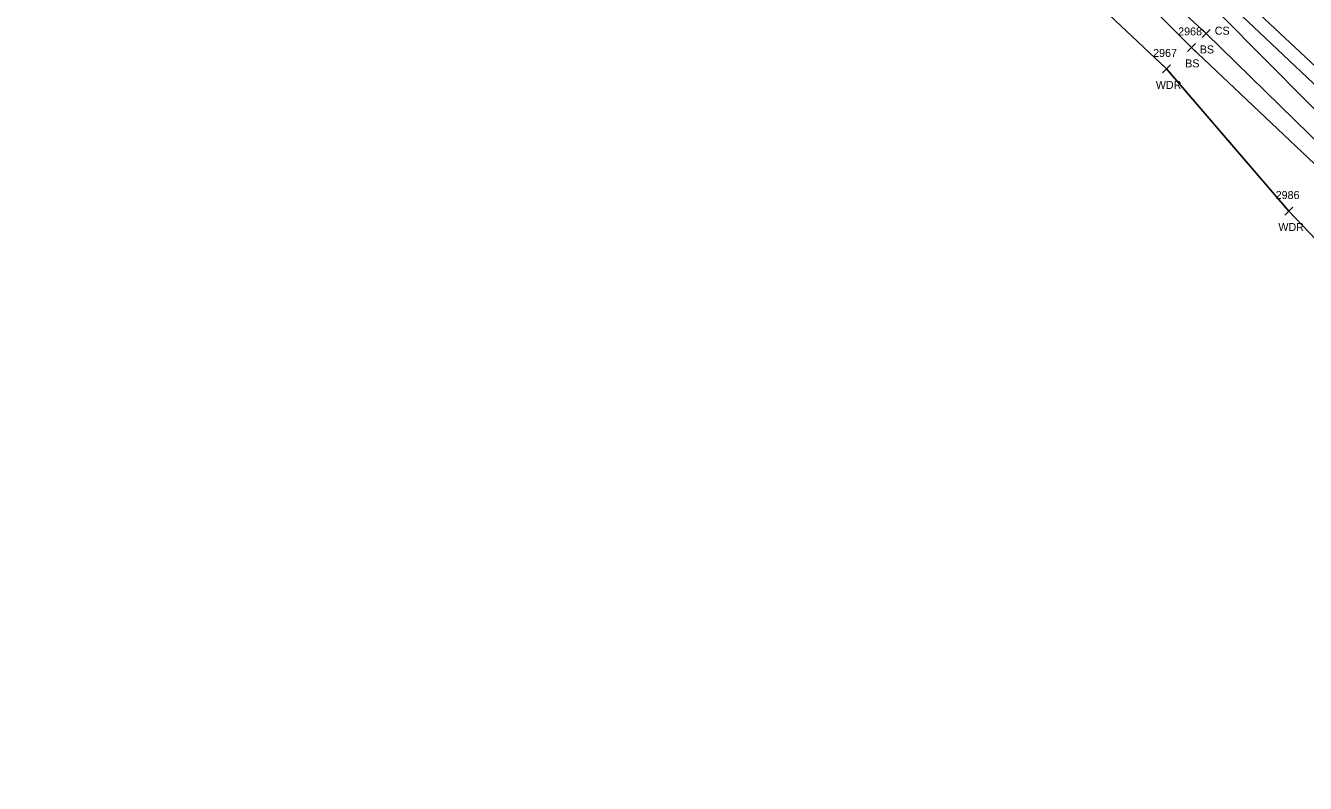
# Model space of a CAD drawing. Extents: x 1647574 to 1652703, y 212895 to 228670.
# Drawn here: x 1649041.5 to 1649361.4, y 226544.9 to 226734.4 of the extents above; entities that cross this region are included whole.
import ezdxf

# ---------------------------------------------------------------- set-up
doc = ezdxf.new("R2010")
doc.units = 0
for name, color, linetype in [('L_A', 7, 'Continuous'), ('L_I', 7, 'Continuous'), ('L_TIC', 7, 'Continuous'), ('LAWA', 7, 'Continuous'), ('LELB', 7, 'Continuous'), ('PSP', 7, 'Continuous')]:
    doc.layers.add(name, color=color, linetype=linetype)

msp = doc.modelspace()

# ---------------------------------------------------------------- linework, layer by layer
at = {"layer": 'L_TIC'}
for points in [[(1649335.54, 226731.41), (1649337.54, 226733.41)], [(1649337.54, 226731.41), (1649335.54, 226733.41)], [(1649331.89, 226727.92), (1649333.89, 226729.92)], [(1649333.89, 226727.92), (1649331.89, 226729.92)], [(1649325.63, 226722.53), (1649327.63, 226724.53)], [(1649327.63, 226722.53), (1649325.63, 226724.53)], [(1649356.26, 226687), (1649358.26, 226689)], [(1649358.26, 226687), (1649356.26, 226689)]]:
    msp.add_lwpolyline(points, dxfattribs=at)
at = {"layer": 'LAWA'}
msp.add_lwpolyline([(1649041.49, 226996.32), (1649066.6, 226982.43), (1649084.99, 226955.58), (1649104.57, 226936.43), (1649153.24, 226889.24), (1649185.49, 226857.66), (1649216.62, 226824.27), (1649251.65, 226792.59), (1649287.92, 226760.12), (1649326.63, 226723.53), (1649357.26, 226688), (1649386.17, 226657.62), (1649416.75, 226628.4), (1649449.74, 226597.57), (1649490.53, 226561.68), (1649523.77, 226531.6), (1649564.01, 226501.21), (1649600.78, 226471.1)], dxfattribs=at)
at = {"layer": 'LELB'}
for points in [[(1649050.36, 227022.26), (1649054.5, 227019.16), (1649077.5, 226992.81), (1649097.35, 226965.43), (1649118.34, 226949.96), (1649138.54, 226931.84), (1649168.25, 226903.68), (1649199.09, 226875.04), (1649233.63, 226842.31), (1649267.99, 226810.62), (1649300.85, 226778.49), (1649342.51, 226739.65), (1649376.73, 226707.3), (1649405.44, 226679.92), (1649436.03, 226650.7), (1649471.83, 226617.33), (1649509.36, 226581.5), (1649541.59, 226550.78), (1649576.43, 226518.4), (1649614.41, 226482.98)], [(1649110.63, 226944.12), (1649132.81, 226926.76), (1649161.39, 226897.64), (1649168.83, 226891.36), (1649194.67, 226869.66), (1649227.44, 226835.45), (1649262.79, 226804.48), (1649294.65, 226771.03), (1649336.54, 226732.41), (1649369.74, 226699.93), (1649399.39, 226672.85), (1649429.85, 226642.79), (1649464.73, 226609.99), (1649502.63, 226572.81), (1649535.56, 226543.81), (1649570.19, 226510.51), (1649608.23, 226476.35)], [(1649107.55, 226940.79), (1649127.63, 226921.57), (1649159.08, 226895.72), (1649165.83, 226887.9), (1649190.49, 226864.77), (1649225.18, 226833.03), (1649259.69, 226800.81), (1649292.76, 226768.97), (1649332.89, 226728.92), (1649366.72, 226696.88), (1649396.96, 226668.92), (1649427.38, 226640.01), (1649462.61, 226607.88), (1649501.23, 226571.04), (1649533.66, 226541.41), (1649568.55, 226508.33), (1649606.13, 226474.18), (1649635.06, 226446.4), (1649657.11, 226422.45)], [(1649196.72, 226872.14), (1649230.92, 226839.54), (1649265.68, 226807.77), (1649297.02, 226774.6), (1649340.28, 226737.1), (1649373.28, 226703.68), (1649402.3, 226677.38), (1649432.52, 226646.6), (1649468.42, 226614.12), (1649504.95, 226574.73), (1649537.46, 226545.9), (1649572.06, 226513.32), (1649610.08, 226478.23)]]:
    msp.add_lwpolyline(points, dxfattribs=at)
at = {"layer": 'PSP'}
msp.add_lwpolyline([(1649099.96, 227024.6), (1649093.95, 227025.5), (1649071, 227030.27), (1649049.09, 227034.42), (1649045.28, 227034.88), (1649054.51, 227026.18), (1649082.27, 226995.84), (1649103.4, 226971.49), (1649121.95, 226952.01), (1649133.13, 226940.72), (1649140.44, 226933.69), (1649170.13, 226906.1), (1649201.41, 226876.98), (1649235.83, 226844.62), (1649270.02, 226812.62), (1649303.26, 226781.03), (1649344.74, 226742.14), (1649379.28, 226709.76), (1649407.94, 226682.37), (1649438.57, 226653.08), (1649474.06, 226619.55), (1649511.81, 226584.21), (1649544.44, 226553.59), (1649578.75, 226520.79)], dxfattribs=at)

# ---------------------------------------------------------------- texts
at = {"layer": 'L_A'}
for s, p in [('CS', (1649338.72, 226732.1)), ('BS', (1649334.98, 226727.41)), ('BS', (1649331.33, 226723.92)), ('WDR', (1649323.99, 226718.53)), ('WDR', (1649354.62, 226683))]:
    msp.add_text(s, height=2, dxfattribs=at).set_placement(p)
at = {"layer": 'L_I'}
for s, p in [('2968', (1649329.58, 226731.92)), ('2967', (1649323.32, 226726.53)), ('2986', (1649353.95, 226691))]:
    msp.add_text(s, height=2, dxfattribs=at).set_placement(p)

doc.saveas('drawing.dxf')
